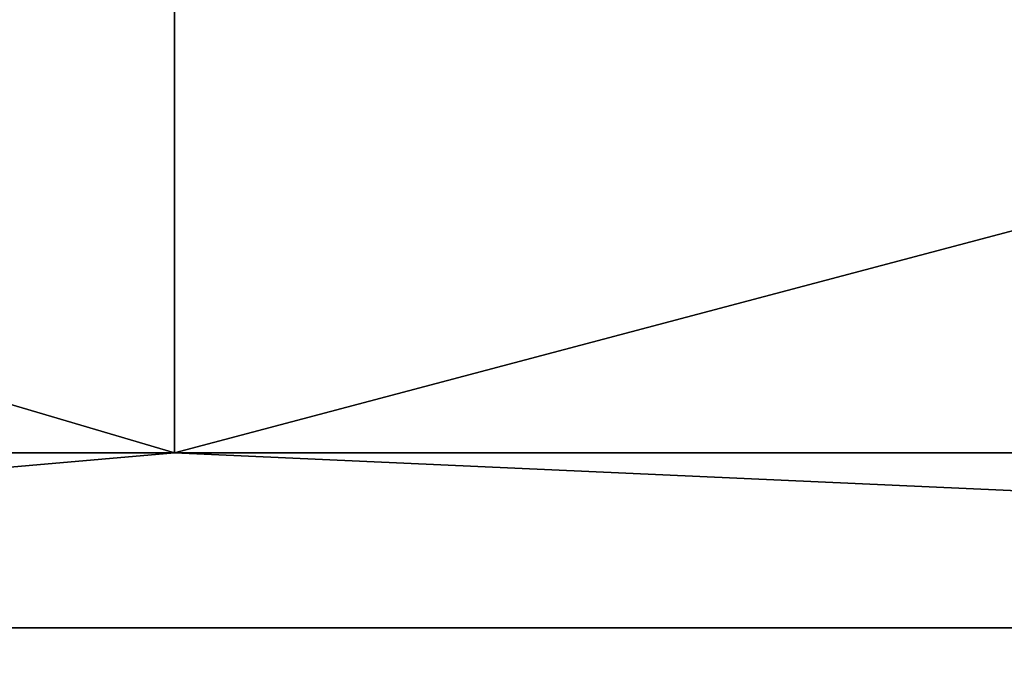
# Model space of a CAD drawing. Header units: millimetres. Extents: x -125 to 171, y -35 to 1363.
# Tile 1047 of 1056: x -54.86 to -50.88, y 1225.83 to 1228.45. Entities that reach past the tile are written whole.
import ezdxf

# ---------------------------------------------------------------- set-up
doc = ezdxf.new("R2010")
doc.units = ezdxf.units.MM
doc.header["$LTSCALE"] = 65.185185
for name, color, linetype in [('2249', 7, 'CONTINUOUS'), ('2252', 7, 'CONTINUOUS'), ('2274', 7, 'CONTINUOUS'), ('2275', 7, 'CONTINUOUS')]:
    doc.layers.add(name, color=color, linetype=linetype)

msp = doc.modelspace()

# ---------------------------------------------------------------- linework, layer by layer
at = {"layer": '2249', "linetype": 'CONTINUOUS'}
for points in [[(-54.2355, 1226.7, 187.3789), (-77.9362, 1226.7, 202.2711), (-54.2355, 1233.7, 187.3789), (-54.2355, 1226.7, 187.3789)], [(-54.2355, 1233.7, 187.3789), (-77.9362, 1226.7, 202.2711), (-77.9362, 1233.7, 202.2711), (-54.2355, 1233.7, 187.3789)], [(-27.8151, 1226.7, 178.134), (-54.2355, 1226.7, 187.3789), (-27.8151, 1233.7, 178.134), (-27.8151, 1226.7, 178.134)], [(-27.8151, 1233.7, 178.134), (-54.2355, 1226.7, 187.3789), (-54.2355, 1233.7, 187.3789), (-27.8151, 1233.7, 178.134)]]:
    msp.add_3dface(points, dxfattribs=at)
at = {"layer": '2252', "linetype": 'CONTINUOUS'}
for points in [[(-77.9362, 1226.7, 397.7289), (-54.2355, 1226.7, 412.6211), (-77.9362, 1233.7, 397.7289), (-77.9362, 1226.7, 397.7289)], [(-77.9362, 1233.7, 397.7289), (-54.2355, 1226.7, 412.6211), (-54.2355, 1233.7, 412.6211), (-77.9362, 1233.7, 397.7289)], [(-54.2355, 1226.7, 412.6211), (-27.8151, 1226.7, 421.866), (-54.2355, 1233.7, 412.6211), (-54.2355, 1226.7, 412.6211)], [(-54.2355, 1233.7, 412.6211), (-27.8151, 1226.7, 421.866), (-27.8151, 1233.7, 421.866), (-54.2355, 1233.7, 412.6211)]]:
    msp.add_3dface(points, dxfattribs=at)
at = {"layer": '2274', "linetype": 'CONTINUOUS'}
for points in [[(-54.2355, 1226.7, 412.6211), (-77.9362, 1226.7, 397.7289), (-62.3536, 1225.9929, 407.9995), (-54.2355, 1226.7, 412.6211)], [(-54.2355, 1226.7, 412.6211), (-62.3536, 1225.9929, 407.9995), (-38.5366, 1225.9929, 418.6035), (-54.2355, 1226.7, 412.6211)], [(-27.8151, 1226.7, 421.866), (-54.2355, 1226.7, 412.6211), (-38.5366, 1225.9929, 418.6035), (-27.8151, 1226.7, 421.866)], [(-77.3136, 1225.7, 396.9464), (-53.8023, 1225.7, 411.7198), (-62.3536, 1225.9929, 407.9995), (-77.3136, 1225.7, 396.9464)], [(-62.3536, 1225.9929, 407.9995), (-53.8023, 1225.7, 411.7198), (-38.5366, 1225.9929, 418.6035), (-62.3536, 1225.9929, 407.9995)], [(-53.8023, 1225.7, 411.7198), (-27.593, 1225.7, 420.891), (-38.5366, 1225.9929, 418.6035), (-53.8023, 1225.7, 411.7198)]]:
    msp.add_3dface(points, dxfattribs=at)
at = {"layer": '2275', "linetype": 'CONTINUOUS'}
for points in [[(-77.9362, 1226.7, 202.2711), (-54.2355, 1226.7, 187.3789), (-62.3536, 1225.9929, 192.0005), (-77.9362, 1226.7, 202.2711)], [(-54.2355, 1226.7, 187.3789), (-38.5366, 1225.9929, 181.3965), (-62.3536, 1225.9929, 192.0005), (-54.2355, 1226.7, 187.3789)], [(-54.2355, 1226.7, 187.3789), (-27.8151, 1226.7, 178.134), (-38.5366, 1225.9929, 181.3965), (-54.2355, 1226.7, 187.3789)], [(-53.8022, 1225.7, 188.2802), (-77.3136, 1225.7, 203.0536), (-62.3536, 1225.9929, 192.0005), (-53.8022, 1225.7, 188.2802)], [(-38.5366, 1225.9929, 181.3965), (-53.8022, 1225.7, 188.2802), (-62.3536, 1225.9929, 192.0005), (-38.5366, 1225.9929, 181.3965)], [(-27.5929, 1225.7, 179.109), (-53.8022, 1225.7, 188.2802), (-38.5366, 1225.9929, 181.3965), (-27.5929, 1225.7, 179.109)]]:
    msp.add_3dface(points, dxfattribs=at)

doc.saveas('drawing.dxf')
